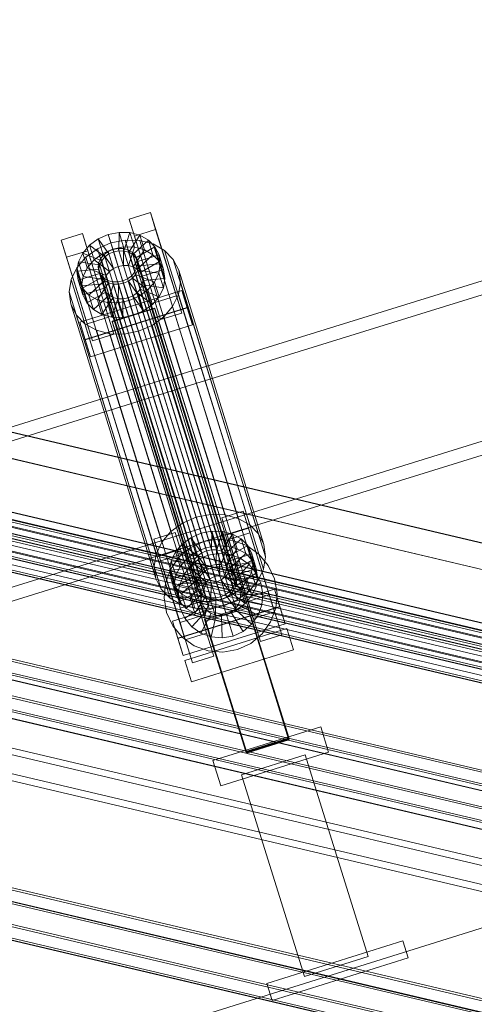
# Model space of a CAD drawing. Header units: millimetres. Extents: x -2233 to 61924, y -68080 to 6847.
# Tile 766 of 1056: x 20036 to 20240, y 1846 to 2288. Entities that reach past the tile are written whole.
import ezdxf

# ---------------------------------------------------------------- set-up
doc = ezdxf.new("R2010")
doc.units = ezdxf.units.MM
for name, color, linetype, lineweight in [('COTAS_P', 1, 'Continuous', 0), ('lateral_C02', 7, 'Continuous', 0), ('lateral_C10', 7, 'Continuous', 0)]:
    doc.layers.add(name, color=color, linetype=linetype, lineweight=lineweight)
doc.dimstyles.new('R19_100', dxfattribs={"dimtxt": 250, "dimasz": 150, "dimexe": 150, "dimexo": 80, "dimgap": 100, "dimtad": 1, "dimtih": 1, "dimtoh": 1, "dimdsep": 46, "dimcen": 0.09, "dimadec": 0, "dimazin": 0, "dimtfac": 1, "dimtdec": 4, "dimtofl": 0, "dimtmove": 0, "dimatfit": 3, "dimfxl": 1, "dimtolj": 1, "dimtzin": 0, "dimarcsym": 0})

# ---------------------------------------------------------------- blocks, each defined once
blk = doc.blocks.new('DIM_R28_4')
at = {"layer": 'COTAS_P'}
for p, q in [((15248.37, 1279.09), (24311.82, 4109.09)), ((24311.82, 4109.09), (24155.23, 4107.34)), ((24311.82, 4109.09), (24182.05, 4021.43)), ((24580.07, 3250), (24311.82, 4109.09)), ((15248.37, 1279.09), (15378.14, 1366.76)), ((15248.37, 1279.09), (15404.97, 1280.85)), ((15516.62, 420), (15248.37, 1279.09))]:
    blk.add_line(p, q, dxfattribs=at)
blk.add_text('9495 P', height=250, rotation=17.3406, dxfattribs=at).set_placement((19750.29, 2789.55))

msp = doc.modelspace()

# ---------------------------------------------------------------- linework, layer by layer
at = {"layer": 'lateral_C02'}
for p, q in [((21032.6, 2415.788), (20096.643, 2125.293)), ((20098.422, 2119.563), (21034.379, 2410.057)), ((20117.046, 2059.557), (21053.003, 2350.052)), ((21054.781, 2344.322), (20118.824, 2053.827)), ((20085.316, 2198.737), (20094.861, 2201.717)), ((20087.696, 2191.068), (20085.316, 2198.737)), ((20085.316, 2198.737), (20097.066, 2161.214)), ((20094.861, 2201.717), (20097.241, 2194.048)), ((20106.612, 2164.195), (20094.861, 2201.717)), ((20097.241, 2194.048), (20087.696, 2191.068)), ((20097.241, 2194.048), (20108.992, 2156.526)), ((20054.77, 2189.199), (20064.316, 2192.18)), ((20057.15, 2181.53), (20054.77, 2189.199)), ((20054.77, 2189.199), (20066.521, 2151.677)), ((20064.316, 2192.18), (20066.696, 2184.511)), ((20076.066, 2154.657), (20064.316, 2192.18)), ((20067.52, 2186.962), (20071.429, 2189.812)), ((20071.429, 2189.812), (20075.965, 2191.784)), ((20076.265, 2183.033), (20071.429, 2189.812)), ((20071.429, 2189.812), (20073.47, 2183.238)), ((20075.965, 2191.784), (20080.817, 2192.743)), ((20078.413, 2183.967), (20075.965, 2191.784)), ((20075.965, 2191.784), (20078.005, 2185.21)), ((20077.118, 2188.022), (20083.606, 2189.305)), ((20080.712, 2184.421), (20080.817, 2192.743)), ((20080.817, 2192.743), (20085.656, 2192.625)), ((20080.817, 2192.743), (20082.858, 2186.17)), ((20083.004, 2184.365), (20085.656, 2192.625)), ((20083.606, 2189.305), (20090.074, 2189.147)), ((20083.606, 2189.305), (20121.86, 2066.05)), ((20085.133, 2183.803), (20090.152, 2191.438)), ((20085.656, 2192.625), (20090.152, 2191.438)), ((20085.656, 2192.625), (20087.697, 2186.052)), ((20086.955, 2182.772), (20093.997, 2189.262)), ((20099.447, 2153.545), (20087.696, 2191.068)), ((20090.074, 2189.147), (20096.084, 2187.56)), ((20090.074, 2189.147), (20128.329, 2065.892)), ((20090.152, 2191.438), (20093.997, 2189.262)), ((20090.152, 2191.438), (20092.192, 2184.864)), ((20093.997, 2189.262), (20096.931, 2186.245)), ((20093.997, 2189.262), (20096.037, 2182.688)), ((20064.503, 2183.429), (20067.52, 2186.962)), ((20065.829, 2181.577), (20071.055, 2185.386)), ((20074.413, 2181.683), (20067.52, 2186.962)), ((20067.52, 2186.962), (20069.56, 2180.389)), ((20071.055, 2185.386), (20077.118, 2188.022)), ((20071.055, 2185.386), (20109.31, 2062.131)), ((20078.005, 2185.21), (20073.47, 2183.238)), ((20075.924, 2184.128), (20078.073, 2185.062)), ((20077.118, 2188.022), (20115.373, 2064.767)), ((20082.858, 2186.17), (20078.005, 2185.21)), ((20078.005, 2185.21), (20080.453, 2177.393)), ((20078.073, 2185.062), (20080.371, 2185.517)), ((20078.073, 2185.062), (20122.448, 2042.087)), ((20080.371, 2185.517), (20082.664, 2185.461)), ((20080.371, 2185.517), (20124.747, 2042.541)), ((20082.664, 2185.461), (20084.793, 2184.898)), ((20082.664, 2185.461), (20127.039, 2042.485)), ((20082.858, 2186.17), (20082.752, 2177.848)), ((20087.697, 2186.052), (20082.858, 2186.17)), ((20084.793, 2184.898), (20086.614, 2183.867)), ((20084.793, 2184.898), (20129.168, 2041.923)), ((20087.697, 2186.052), (20085.044, 2177.792)), ((20092.192, 2184.864), (20087.173, 2177.229)), ((20092.192, 2184.864), (20087.697, 2186.052)), ((20088.344, 2181.343), (20096.931, 2186.245)), ((20096.037, 2182.688), (20092.192, 2184.864)), ((20096.084, 2187.56), (20101.225, 2184.65)), ((20096.084, 2187.56), (20134.339, 2064.305)), ((20096.931, 2186.245), (20098.753, 2182.594)), ((20096.931, 2186.245), (20098.971, 2179.672)), ((20101.225, 2184.65), (20105.147, 2180.618)), ((20101.225, 2184.65), (20139.479, 2061.396)), ((20066.696, 2184.511), (20057.15, 2181.53)), ((20068.901, 2144.008), (20057.15, 2181.53)), ((20061.796, 2176.853), (20065.829, 2181.577)), ((20062.584, 2179.453), (20064.503, 2183.429)), ((20072.984, 2180.009), (20064.503, 2183.429)), ((20064.503, 2183.429), (20066.543, 2176.856)), ((20065.829, 2181.577), (20104.083, 2058.322)), ((20069.56, 2180.389), (20066.543, 2176.856)), ((20066.696, 2184.511), (20078.447, 2146.988)), ((20073.47, 2183.238), (20069.56, 2180.389)), ((20069.56, 2180.389), (20076.453, 2175.109)), ((20071.735, 2179.221), (20072.643, 2181.105)), ((20072.643, 2181.105), (20074.073, 2182.778)), ((20072.643, 2181.105), (20117.019, 2038.129)), ((20074.413, 2181.683), (20072.984, 2180.009)), ((20073.47, 2183.238), (20078.305, 2176.459)), ((20074.073, 2182.778), (20075.924, 2184.128)), ((20074.073, 2182.778), (20118.448, 2039.803)), ((20076.265, 2183.033), (20074.413, 2181.683)), ((20076.453, 2175.109), (20074.413, 2181.683)), ((20075.924, 2184.128), (20120.3, 2041.153)), ((20078.413, 2183.967), (20076.265, 2183.033)), ((20078.305, 2176.459), (20076.265, 2183.033)), ((20080.712, 2184.421), (20078.413, 2183.967)), ((20080.453, 2177.393), (20078.413, 2183.967)), ((20083.004, 2184.365), (20080.712, 2184.421)), ((20082.752, 2177.848), (20080.712, 2184.421)), ((20085.133, 2183.803), (20083.004, 2184.365)), ((20085.044, 2177.792), (20083.004, 2184.365)), ((20086.955, 2182.772), (20085.133, 2183.803)), ((20087.173, 2177.229), (20085.133, 2183.803)), ((20086.614, 2183.867), (20088.004, 2182.439)), ((20086.614, 2183.867), (20130.99, 2040.892)), ((20088.344, 2181.343), (20086.955, 2182.772)), ((20088.995, 2176.198), (20086.955, 2182.772)), ((20088.004, 2182.439), (20088.867, 2180.709)), ((20088.004, 2182.439), (20132.38, 2039.463)), ((20089.207, 2179.614), (20088.344, 2181.343)), ((20090.384, 2174.769), (20088.344, 2181.343)), ((20088.867, 2180.709), (20089.145, 2178.797)), ((20133.243, 2037.734), (20088.867, 2180.709)), ((20096.037, 2182.688), (20088.995, 2176.198)), ((20098.753, 2182.594), (20089.207, 2179.614)), ((20098.971, 2179.672), (20096.037, 2182.688)), ((20100.793, 2176.02), (20098.753, 2182.594)), ((20098.753, 2182.594), (20099.338, 2178.557)), ((20105.147, 2180.618), (20107.582, 2175.737)), ((20105.147, 2180.618), (20143.401, 2057.363)), ((20059.23, 2171.538), (20061.796, 2176.853)), ((20061.796, 2176.853), (20100.05, 2053.599)), ((20061.894, 2175.305), (20062.584, 2179.453)), ((20071.748, 2176.161), (20061.894, 2175.305)), ((20072.075, 2178.126), (20062.584, 2179.453)), ((20062.584, 2179.453), (20064.624, 2172.88)), ((20066.543, 2176.856), (20064.624, 2172.88)), ((20066.543, 2176.856), (20075.024, 2173.436)), ((20071.408, 2177.257), (20071.735, 2179.221)), ((20071.685, 2175.344), (20071.408, 2177.257)), ((20071.408, 2177.257), (20115.783, 2034.281)), ((20071.735, 2179.221), (20116.11, 2036.246)), ((20072.075, 2178.126), (20071.748, 2176.161)), ((20073.788, 2169.587), (20071.748, 2176.161)), ((20071.748, 2176.161), (20072.025, 2174.249)), ((20072.984, 2180.009), (20072.075, 2178.126)), ((20074.115, 2171.552), (20072.075, 2178.126)), ((20075.024, 2173.436), (20072.984, 2180.009)), ((20076.453, 2175.109), (20078.305, 2176.459)), ((20078.305, 2176.459), (20080.453, 2177.393)), ((20080.453, 2177.393), (20082.752, 2177.848)), ((20082.752, 2177.848), (20085.044, 2177.792)), ((20085.044, 2177.792), (20087.173, 2177.229)), ((20087.173, 2177.229), (20088.995, 2176.198)), ((20088.818, 2176.832), (20087.909, 2174.949)), ((20088.249, 2173.853), (20089.158, 2175.736)), ((20089.145, 2178.797), (20088.818, 2176.832)), ((20088.818, 2176.832), (20133.193, 2033.857)), ((20088.995, 2176.198), (20090.384, 2174.769)), ((20089.145, 2178.797), (20133.52, 2035.822)), ((20089.158, 2175.736), (20089.485, 2177.701)), ((20089.158, 2175.736), (20098.648, 2174.409)), ((20091.198, 2169.163), (20089.158, 2175.736)), ((20089.207, 2179.614), (20091.247, 2173.04)), ((20089.485, 2177.701), (20089.207, 2179.614)), ((20089.485, 2177.701), (20099.338, 2178.557)), ((20091.525, 2171.128), (20089.485, 2177.701)), ((20098.971, 2179.672), (20090.384, 2174.769)), ((20091.247, 2173.04), (20100.793, 2176.02)), ((20099.338, 2178.557), (20098.648, 2174.409)), ((20100.793, 2176.02), (20098.971, 2179.672)), ((20099.338, 2178.557), (20101.379, 2171.983)), ((20101.379, 2171.983), (20100.793, 2176.02)), ((20107.582, 2175.737), (20108.365, 2170.34)), ((20145.837, 2052.482), (20107.582, 2175.737)), ((20058.308, 2165.993), (20059.23, 2171.538)), ((20059.23, 2171.538), (20097.485, 2048.283)), ((20061.894, 2175.305), (20063.934, 2168.732)), ((20062.48, 2171.268), (20061.894, 2175.305)), ((20072.025, 2174.249), (20062.48, 2171.268)), ((20064.624, 2172.88), (20063.934, 2168.732)), ((20072.888, 2172.519), (20064.302, 2167.617)), ((20064.624, 2172.88), (20074.115, 2171.552)), ((20072.548, 2173.615), (20071.685, 2175.344)), ((20071.685, 2175.344), (20116.061, 2032.369)), ((20074.065, 2167.675), (20072.025, 2174.249)), ((20072.025, 2174.249), (20072.888, 2172.519)), ((20073.938, 2172.186), (20072.548, 2173.615)), ((20072.548, 2173.615), (20116.924, 2030.639)), ((20074.928, 2165.946), (20072.888, 2172.519)), ((20072.888, 2172.519), (20074.278, 2171.09)), ((20073.788, 2169.587), (20074.115, 2171.552)), ((20075.759, 2171.155), (20073.938, 2172.186)), ((20073.938, 2172.186), (20118.313, 2029.211)), ((20074.115, 2171.552), (20075.024, 2173.436)), ((20075.024, 2173.436), (20076.453, 2175.109)), ((20084.628, 2171.925), (20082.479, 2170.991)), ((20086.48, 2173.275), (20084.628, 2171.925)), ((20084.628, 2171.925), (20129.003, 2028.95)), ((20084.968, 2170.83), (20086.82, 2172.179)), ((20087.909, 2174.949), (20086.48, 2173.275)), ((20086.48, 2173.275), (20130.855, 2030.3)), ((20086.82, 2172.179), (20088.249, 2173.853)), ((20086.82, 2172.179), (20093.713, 2166.9)), ((20088.86, 2165.606), (20086.82, 2172.179)), ((20087.909, 2174.949), (20132.284, 2031.973)), ((20088.249, 2173.853), (20096.73, 2170.433)), ((20090.289, 2167.279), (20088.249, 2173.853)), ((20090.384, 2174.769), (20091.247, 2173.04)), ((20091.247, 2173.04), (20091.525, 2171.128)), ((20101.379, 2171.983), (20091.525, 2171.128)), ((20098.648, 2174.409), (20096.73, 2170.433)), ((20098.648, 2174.409), (20100.689, 2167.835)), ((20100.689, 2167.835), (20101.379, 2171.983)), ((20062.48, 2171.268), (20064.52, 2164.695)), ((20064.302, 2167.617), (20062.48, 2171.268)), ((20063.934, 2168.732), (20073.788, 2169.587)), ((20063.934, 2168.732), (20064.52, 2164.695)), ((20064.302, 2167.617), (20066.342, 2161.043)), ((20067.235, 2164.6), (20064.302, 2167.617)), ((20064.52, 2164.695), (20074.065, 2167.675)), ((20074.278, 2171.09), (20067.235, 2164.6)), ((20076.099, 2170.059), (20071.081, 2162.424)), ((20074.065, 2167.675), (20073.788, 2169.587)), ((20074.928, 2165.946), (20074.065, 2167.675)), ((20076.318, 2164.517), (20074.278, 2171.09)), ((20074.278, 2171.09), (20076.099, 2170.059)), ((20078.229, 2169.497), (20075.576, 2161.237)), ((20077.889, 2170.593), (20075.759, 2171.155)), ((20075.759, 2171.155), (20120.135, 2028.18)), ((20078.14, 2163.486), (20076.099, 2170.059)), ((20076.099, 2170.059), (20078.229, 2169.497)), ((20080.181, 2170.537), (20077.889, 2170.593)), ((20077.889, 2170.593), (20122.264, 2027.617)), ((20080.269, 2162.923), (20078.229, 2169.497)), ((20078.229, 2169.497), (20080.521, 2169.441)), ((20082.479, 2170.991), (20080.181, 2170.537)), ((20080.181, 2170.537), (20124.556, 2027.561)), ((20080.521, 2169.441), (20080.415, 2161.119)), ((20080.521, 2169.441), (20082.819, 2169.896)), ((20082.561, 2162.867), (20080.521, 2169.441)), ((20082.479, 2170.991), (20126.855, 2028.016)), ((20082.819, 2169.896), (20084.968, 2170.83)), ((20082.819, 2169.896), (20085.267, 2162.078)), ((20084.86, 2163.322), (20082.819, 2169.896)), ((20084.968, 2170.83), (20089.803, 2164.05)), ((20087.008, 2164.256), (20084.968, 2170.83)), ((20090.289, 2167.279), (20088.86, 2165.606)), ((20093.713, 2166.9), (20089.803, 2164.05)), ((20091.198, 2169.163), (20090.289, 2167.279)), ((20098.77, 2163.859), (20090.289, 2167.279)), ((20091.525, 2171.128), (20091.198, 2169.163)), ((20100.689, 2167.835), (20091.198, 2169.163)), ((20096.73, 2170.433), (20093.713, 2166.9)), ((20093.713, 2166.9), (20095.753, 2160.326)), ((20096.73, 2170.433), (20098.77, 2163.859)), ((20098.77, 2163.859), (20100.689, 2167.835)), ((20108.365, 2170.34), (20107.443, 2164.795)), ((20108.365, 2170.34), (20146.62, 2047.085)), ((20059.091, 2160.596), (20058.308, 2165.993)), ((20058.308, 2165.993), (20096.562, 2042.738)), ((20063.167, 2152.346), (20108.986, 2166.653)), ((20064.52, 2164.695), (20066.342, 2161.043)), ((20066.342, 2161.043), (20074.928, 2165.946)), ((20067.235, 2164.6), (20069.275, 2158.027)), ((20071.081, 2162.424), (20067.235, 2164.6)), ((20069.275, 2158.027), (20076.318, 2164.517)), ((20073.121, 2155.851), (20078.14, 2163.486)), ((20076.318, 2164.517), (20074.928, 2165.946)), ((20078.14, 2163.486), (20076.318, 2164.517)), ((20077.616, 2154.663), (20080.269, 2162.923)), ((20080.269, 2162.923), (20078.14, 2163.486)), ((20082.561, 2162.867), (20080.269, 2162.923)), ((20082.455, 2154.545), (20082.561, 2162.867)), ((20084.86, 2163.322), (20082.561, 2162.867)), ((20087.008, 2164.256), (20084.86, 2163.322)), ((20087.308, 2155.505), (20084.86, 2163.322)), ((20089.803, 2164.05), (20085.267, 2162.078)), ((20088.86, 2165.606), (20087.008, 2164.256)), ((20091.843, 2157.477), (20087.008, 2164.256)), ((20095.753, 2160.326), (20088.86, 2165.606)), ((20089.803, 2164.05), (20091.843, 2157.477)), ((20095.753, 2160.326), (20098.77, 2163.859)), ((20106.612, 2164.195), (20097.066, 2161.214)), ((20107.443, 2164.795), (20104.878, 2159.479)), ((20108.992, 2156.526), (20106.612, 2164.195)), ((20107.443, 2164.795), (20145.698, 2041.54)), ((20108.986, 2166.653), (20111.366, 2158.983)), ((20111.434, 2158.835), (20108.986, 2166.653)), ((20061.526, 2155.715), (20059.091, 2160.596)), ((20059.091, 2160.596), (20097.346, 2037.341)), ((20111.366, 2158.983), (20065.548, 2144.677)), ((20111.434, 2158.835), (20065.616, 2144.529)), ((20066.342, 2161.043), (20069.275, 2158.027)), ((20069.275, 2158.027), (20073.121, 2155.851)), ((20071.081, 2162.424), (20073.121, 2155.851)), ((20075.576, 2161.237), (20071.081, 2162.424)), ((20075.576, 2161.237), (20077.616, 2154.663)), ((20080.415, 2161.119), (20075.576, 2161.237)), ((20077.683, 2152.806), (20096.774, 2158.767)), ((20096.85, 2158.524), (20077.759, 2152.563)), ((20085.267, 2162.078), (20080.415, 2161.119)), ((20080.415, 2161.119), (20082.455, 2154.545)), ((20085.267, 2162.078), (20087.308, 2155.505)), ((20091.843, 2157.477), (20095.753, 2160.326)), ((20096.774, 2158.767), (20096.85, 2158.524)), ((20157.167, 1965.362), (20096.774, 2158.767)), ((20096.85, 2158.524), (20157.243, 1965.119)), ((20097.066, 2161.214), (20099.447, 2153.545)), ((20104.878, 2159.479), (20100.844, 2154.756)), ((20104.878, 2159.479), (20143.132, 2036.225)), ((20111.366, 2158.983), (20113.814, 2151.166)), ((20113.814, 2151.166), (20111.434, 2158.835)), ((20065.448, 2151.682), (20061.526, 2155.715)), ((20061.526, 2155.715), (20099.781, 2032.46)), ((20076.066, 2154.657), (20066.521, 2151.677)), ((20073.121, 2155.851), (20077.616, 2154.663)), ((20078.447, 2146.988), (20076.066, 2154.657)), ((20077.616, 2154.663), (20082.455, 2154.545)), ((20082.455, 2154.545), (20087.308, 2155.505)), ((20087.308, 2155.505), (20091.843, 2157.477)), ((20100.844, 2154.756), (20095.618, 2150.947)), ((20099.447, 2153.545), (20108.992, 2156.526)), ((20100.844, 2154.756), (20139.099, 2031.501)), ((20065.548, 2144.677), (20063.167, 2152.346)), ((20063.167, 2152.346), (20065.616, 2144.529)), ((20070.589, 2148.773), (20065.448, 2151.682)), ((20065.448, 2151.682), (20103.703, 2028.428)), ((20066.521, 2151.677), (20068.901, 2144.008)), ((20067.996, 2136.86), (20113.814, 2151.166)), ((20077.759, 2152.563), (20077.683, 2152.806)), ((20138.076, 1959.401), (20077.683, 2152.806)), ((20138.152, 1959.158), (20077.759, 2152.563)), ((20095.618, 2150.947), (20089.555, 2148.311)), ((20095.618, 2150.947), (20133.873, 2027.692)), ((20068.901, 2144.008), (20078.447, 2146.988)), ((20076.599, 2147.186), (20070.589, 2148.773)), ((20070.589, 2148.773), (20108.844, 2025.519)), ((20083.067, 2147.028), (20076.599, 2147.186)), ((20076.599, 2147.186), (20114.853, 2023.931)), ((20089.555, 2148.311), (20083.067, 2147.028)), ((20083.067, 2147.028), (20121.322, 2023.773)), ((20089.555, 2148.311), (20127.809, 2025.056)), ((20067.996, 2136.86), (20065.548, 2144.677)), ((20065.616, 2144.529), (20067.996, 2136.86)), ((20096.643, 2125.293), (19160.686, 1834.799)), ((20117.046, 2059.557), (20096.643, 2125.293)), ((20096.643, 2125.293), (20098.422, 2119.563)), ((19162.465, 1829.068), (20098.422, 2119.563)), ((20098.422, 2119.563), (20118.824, 2053.827)), ((20121.86, 2066.05), (20115.373, 2064.767)), ((20128.329, 2065.892), (20121.86, 2066.05)), ((20126.971, 2064.526), (20136.516, 2067.507)), ((20134.339, 2064.305), (20128.329, 2065.892)), ((20136.516, 2067.507), (20138.897, 2059.838)), ((20148.267, 2029.984), (20136.516, 2067.507)), ((20109.31, 2062.131), (20104.083, 2058.322)), ((20115.373, 2064.767), (20109.31, 2062.131)), ((20129.351, 2056.857), (20126.971, 2064.526)), ((20126.971, 2064.526), (20138.721, 2027.004)), ((20139.479, 2061.396), (20134.339, 2064.305)), ((20143.401, 2057.363), (20139.479, 2061.396)), ((19181.088, 1769.063), (20117.046, 2059.557)), ((20096.425, 2054.989), (20105.971, 2057.969)), ((20104.083, 2058.322), (20100.05, 2053.599)), ((20105.971, 2057.969), (20108.351, 2050.3)), ((20117.721, 2020.447), (20105.971, 2057.969)), ((20113.084, 2055.601), (20117.62, 2057.573)), ((20117.62, 2057.573), (20122.473, 2058.533)), ((20120.068, 2049.756), (20117.62, 2057.573)), ((20117.62, 2057.573), (20119.66, 2051)), ((20122.367, 2050.211), (20122.473, 2058.533)), ((20122.473, 2058.533), (20127.311, 2058.415)), ((20122.473, 2058.533), (20124.513, 2051.959)), ((20124.659, 2050.155), (20127.311, 2058.415)), ((20126.788, 2049.592), (20131.807, 2057.227)), ((20127.311, 2058.415), (20131.807, 2057.227)), ((20127.311, 2058.415), (20129.352, 2051.841)), ((20138.897, 2059.838), (20129.351, 2056.857)), ((20141.102, 2019.335), (20129.351, 2056.857)), ((20130.04, 2054.815), (20139.585, 2057.795)), ((20131.807, 2057.227), (20135.652, 2055.051)), ((20131.807, 2057.227), (20133.847, 2050.654)), ((20138.897, 2059.838), (20150.647, 2022.315)), ((20153.892, 2011.977), (20139.585, 2057.795)), ((20145.837, 2052.482), (20143.401, 2057.363)), ((20118.824, 2053.827), (19182.867, 1763.333)), ((20098.806, 2047.32), (20096.425, 2054.989)), ((20096.425, 2054.989), (20108.176, 2017.466)), ((20100.05, 2053.599), (20097.485, 2048.283)), ((20106.158, 2049.219), (20109.175, 2052.752)), ((20109.175, 2052.752), (20113.084, 2055.601)), ((20116.068, 2047.472), (20109.175, 2052.752)), ((20109.175, 2052.752), (20111.215, 2046.178)), ((20112.807, 2051.042), (20118.824, 2053.827)), ((20117.92, 2048.822), (20113.084, 2055.601)), ((20113.084, 2055.601), (20115.125, 2049.028)), ((20118.824, 2053.827), (20125.357, 2054.96)), ((20124.513, 2051.959), (20119.66, 2051)), ((20124.513, 2051.959), (20124.407, 2043.637)), ((20129.352, 2051.841), (20124.513, 2051.959)), ((20125.357, 2054.96), (20131.961, 2054.364)), ((20128.61, 2048.561), (20135.652, 2055.051)), ((20129.999, 2047.133), (20138.586, 2052.035)), ((20130.04, 2054.815), (20144.346, 2008.996)), ((20131.961, 2054.364), (20138.186, 2052.079)), ((20135.652, 2055.051), (20138.586, 2052.035)), ((20135.652, 2055.051), (20137.693, 2048.478)), ((20138.186, 2052.079), (20143.607, 2048.261)), ((20138.586, 2052.035), (20140.408, 2048.384)), ((20138.586, 2052.035), (20140.626, 2045.461)), ((20146.62, 2047.085), (20145.837, 2052.482)), ((20097.485, 2048.283), (20096.562, 2042.738)), ((20108.351, 2050.3), (20098.806, 2047.32)), ((20099.494, 2045.277), (20109.039, 2048.258)), ((20104.239, 2045.243), (20106.158, 2049.219)), ((20114.639, 2045.799), (20106.158, 2049.219)), ((20106.158, 2049.219), (20108.198, 2042.645)), ((20107.716, 2046.794), (20112.807, 2051.042)), ((20108.351, 2050.3), (20120.102, 2012.778)), ((20123.346, 2002.439), (20109.039, 2048.258)), ((20115.125, 2049.028), (20111.215, 2046.178)), ((20116.068, 2047.472), (20114.639, 2045.799)), ((20119.66, 2051), (20115.125, 2049.028)), ((20115.125, 2049.028), (20119.96, 2042.248)), ((20117.92, 2048.822), (20116.068, 2047.472)), ((20118.108, 2040.899), (20116.068, 2047.472)), ((20116.231, 2045.634), (20120.732, 2047.718)), ((20120.068, 2049.756), (20117.92, 2048.822)), ((20119.96, 2042.248), (20117.92, 2048.822)), ((20119.66, 2051), (20122.108, 2043.182)), ((20122.367, 2050.211), (20120.068, 2049.756)), ((20122.108, 2043.182), (20120.068, 2049.756)), ((20120.732, 2047.718), (20125.619, 2048.566)), ((20123.712, 2038.172), (20120.732, 2047.718)), ((20124.659, 2050.155), (20122.367, 2050.211)), ((20124.407, 2043.637), (20122.367, 2050.211)), ((20126.788, 2049.592), (20124.659, 2050.155)), ((20126.699, 2043.581), (20124.659, 2050.155)), ((20126.027, 2038.574), (20125.619, 2048.566)), ((20125.619, 2048.566), (20130.559, 2048.12)), ((20129.352, 2051.841), (20126.699, 2043.581)), ((20128.61, 2048.561), (20126.788, 2049.592)), ((20128.828, 2043.019), (20126.788, 2049.592)), ((20128.367, 2038.363), (20130.559, 2048.12)), ((20129.999, 2047.133), (20128.61, 2048.561)), ((20130.65, 2041.988), (20128.61, 2048.561)), ((20133.847, 2050.654), (20128.828, 2043.019)), ((20133.847, 2050.654), (20129.352, 2051.841)), ((20130.559, 2048.12), (20135.215, 2046.41)), ((20137.693, 2048.478), (20130.65, 2041.988)), ((20140.408, 2048.384), (20130.862, 2045.403)), ((20137.693, 2048.478), (20133.847, 2050.654)), ((20140.626, 2045.461), (20137.693, 2048.478)), ((20142.448, 2041.81), (20140.408, 2048.384)), ((20140.408, 2048.384), (20140.994, 2044.346)), ((20143.607, 2048.261), (20147.855, 2043.169)), ((20110.556, 2009.797), (20098.806, 2047.32)), ((20099.494, 2045.277), (20113.8, 1999.459)), ((20103.549, 2041.095), (20104.239, 2045.243)), ((20103.897, 2041.373), (20107.716, 2046.794)), ((20113.73, 2043.915), (20104.239, 2045.243)), ((20104.239, 2045.243), (20106.279, 2038.669)), ((20111.215, 2046.178), (20108.198, 2042.645)), ((20111.215, 2046.178), (20118.108, 2040.899)), ((20112.422, 2042.457), (20116.231, 2045.634)), ((20113.73, 2043.915), (20113.403, 2041.95)), ((20114.639, 2045.799), (20113.73, 2043.915)), ((20115.77, 2037.342), (20113.73, 2043.915)), ((20116.679, 2039.225), (20114.639, 2045.799)), ((20121.58, 2037.185), (20116.231, 2045.634)), ((20119.96, 2042.248), (20122.108, 2043.182)), ((20122.108, 2043.182), (20124.407, 2043.637)), ((20124.407, 2043.637), (20126.699, 2043.581)), ((20126.699, 2043.581), (20128.828, 2043.019)), ((20130.862, 2045.403), (20129.999, 2047.133)), ((20132.04, 2040.559), (20129.999, 2047.133)), ((20130.573, 2037.553), (20135.215, 2046.41)), ((20130.813, 2041.526), (20131.14, 2043.491)), ((20130.862, 2045.403), (20132.903, 2038.829)), ((20131.14, 2043.491), (20130.862, 2045.403)), ((20131.14, 2043.491), (20140.994, 2044.346)), ((20133.18, 2036.917), (20131.14, 2043.491)), ((20140.626, 2045.461), (20132.04, 2040.559)), ((20132.493, 2036.2), (20139.27, 2043.554)), ((20135.215, 2046.41), (20139.27, 2043.554)), ((20139.27, 2043.554), (20142.447, 2039.746)), ((20140.994, 2044.346), (20140.304, 2040.198)), ((20142.448, 2041.81), (20140.626, 2045.461)), ((20140.994, 2044.346), (20143.034, 2037.773)), ((20145.698, 2041.54), (20146.62, 2047.085)), ((20147.855, 2043.169), (20150.64, 2037.152)), ((20096.562, 2042.738), (20097.346, 2037.341)), ((20101.612, 2035.148), (20103.897, 2041.373)), ((20113.403, 2041.95), (20103.549, 2041.095)), ((20103.549, 2041.095), (20105.589, 2034.521)), ((20104.135, 2037.058), (20103.549, 2041.095)), ((20113.68, 2040.038), (20104.135, 2037.058)), ((20106.279, 2038.669), (20105.589, 2034.521)), ((20108.198, 2042.645), (20106.279, 2038.669)), ((20106.279, 2038.669), (20115.77, 2037.342)), ((20108.198, 2042.645), (20116.679, 2039.225)), ((20109.566, 2038.402), (20112.422, 2042.457)), ((20119.776, 2035.68), (20112.422, 2042.457)), ((20115.443, 2035.377), (20113.403, 2041.95)), ((20113.403, 2041.95), (20113.68, 2040.038)), ((20115.721, 2033.464), (20113.68, 2040.038)), ((20113.68, 2040.038), (20114.543, 2038.309)), ((20115.77, 2037.342), (20116.679, 2039.225)), ((20116.679, 2039.225), (20118.108, 2040.899)), ((20118.448, 2039.803), (20117.019, 2038.129)), ((20118.108, 2040.899), (20119.96, 2042.248)), ((20120.3, 2041.153), (20118.448, 2039.803)), ((20122.448, 2042.087), (20120.3, 2041.153)), ((20124.747, 2042.541), (20122.448, 2042.087)), ((20127.039, 2042.485), (20124.747, 2042.541)), ((20129.168, 2041.923), (20127.039, 2042.485)), ((20128.475, 2037.969), (20129.904, 2039.642)), ((20128.828, 2043.019), (20130.65, 2041.988)), ((20130.99, 2040.892), (20129.168, 2041.923)), ((20129.904, 2039.642), (20130.813, 2041.526)), ((20129.904, 2039.642), (20138.385, 2036.222)), ((20131.944, 2033.069), (20129.904, 2039.642)), ((20130.65, 2041.988), (20132.04, 2040.559)), ((20130.813, 2041.526), (20140.304, 2040.198)), ((20132.853, 2034.952), (20130.813, 2041.526)), ((20132.38, 2039.463), (20130.99, 2040.892)), ((20132.04, 2040.559), (20132.903, 2038.829)), ((20133.243, 2037.734), (20132.38, 2039.463)), ((20132.903, 2038.829), (20142.448, 2041.81)), ((20132.903, 2038.829), (20133.18, 2036.917)), ((20133.999, 2034.396), (20142.447, 2039.746)), ((20140.304, 2040.198), (20138.385, 2036.222)), ((20140.304, 2040.198), (20142.344, 2033.625)), ((20142.447, 2039.746), (20144.531, 2035.244)), ((20143.034, 2037.773), (20142.448, 2041.81)), ((20143.132, 2036.225), (20145.698, 2041.54)), ((20097.346, 2037.341), (20099.781, 2032.46)), ((20101.016, 2028.544), (20101.612, 2035.148)), ((20104.135, 2037.058), (20106.175, 2030.484)), ((20105.957, 2033.406), (20104.135, 2037.058)), ((20105.589, 2034.521), (20115.443, 2035.377)), ((20105.589, 2034.521), (20106.175, 2030.484)), ((20114.543, 2038.309), (20105.957, 2033.406)), ((20107.857, 2033.745), (20109.566, 2038.402)), ((20115.933, 2036.88), (20108.89, 2030.39)), ((20118.423, 2033.759), (20109.566, 2038.402)), ((20117.755, 2035.849), (20112.736, 2028.214)), ((20116.584, 2031.735), (20114.543, 2038.309)), ((20114.543, 2038.309), (20115.933, 2036.88)), ((20115.443, 2035.377), (20115.77, 2037.342)), ((20115.721, 2033.464), (20115.443, 2035.377)), ((20116.11, 2036.246), (20115.783, 2034.281)), ((20115.783, 2034.281), (20116.061, 2032.369)), ((20117.973, 2030.306), (20115.933, 2036.88)), ((20115.933, 2036.88), (20117.755, 2035.849)), ((20117.019, 2038.129), (20116.11, 2036.246)), ((20119.884, 2035.286), (20117.231, 2027.026)), ((20119.795, 2029.275), (20117.755, 2035.849)), ((20117.755, 2035.849), (20119.884, 2035.286)), ((20118.423, 2033.759), (20119.776, 2035.68)), ((20119.776, 2035.68), (20121.58, 2037.185)), ((20121.924, 2028.713), (20119.884, 2035.286)), ((20119.884, 2035.286), (20122.176, 2035.231)), ((20121.58, 2037.185), (20123.712, 2038.172)), ((20122.176, 2035.231), (20122.07, 2026.908)), ((20122.176, 2035.231), (20124.475, 2035.685)), ((20124.216, 2028.657), (20122.176, 2035.231)), ((20123.712, 2038.172), (20126.027, 2038.574)), ((20124.475, 2035.685), (20126.623, 2036.619)), ((20124.475, 2035.685), (20126.923, 2027.868)), ((20126.515, 2029.111), (20124.475, 2035.685)), ((20126.027, 2038.574), (20128.367, 2038.363)), ((20126.623, 2036.619), (20128.475, 2037.969)), ((20126.623, 2036.619), (20131.458, 2029.84)), ((20128.663, 2030.045), (20126.623, 2036.619)), ((20128.367, 2038.363), (20130.573, 2037.553)), ((20128.475, 2037.969), (20135.368, 2032.689)), ((20130.515, 2031.395), (20128.475, 2037.969)), ((20130.573, 2037.553), (20132.493, 2036.2)), ((20132.853, 2034.952), (20131.944, 2033.069)), ((20132.493, 2036.2), (20133.999, 2034.396)), ((20133.18, 2036.917), (20132.853, 2034.952)), ((20142.344, 2033.625), (20132.853, 2034.952)), ((20143.034, 2037.773), (20133.18, 2036.917)), ((20133.193, 2033.857), (20133.52, 2035.822)), ((20133.52, 2035.822), (20133.243, 2037.734)), ((20133.999, 2034.396), (20134.986, 2032.264)), ((20144.531, 2035.244), (20134.986, 2032.264)), ((20138.385, 2036.222), (20135.368, 2032.689)), ((20138.385, 2036.222), (20140.425, 2029.649)), ((20139.099, 2031.501), (20143.132, 2036.225)), ((20142.344, 2033.625), (20143.034, 2037.773)), ((20144.531, 2035.244), (20145.379, 2030.357)), ((20150.64, 2037.152), (20151.773, 2030.619)), ((20099.781, 2032.46), (20103.703, 2028.428)), ((20104.823, 2018.136), (20150.641, 2032.442)), ((20105.957, 2033.406), (20107.997, 2026.833)), ((20108.89, 2030.39), (20105.957, 2033.406)), ((20106.175, 2030.484), (20115.721, 2033.464)), ((20106.175, 2030.484), (20107.997, 2026.833)), ((20107.411, 2028.806), (20107.857, 2033.745)), ((20117.613, 2031.554), (20107.857, 2033.745)), ((20107.997, 2026.833), (20116.584, 2031.735)), ((20108.89, 2030.39), (20110.931, 2023.816)), ((20112.736, 2028.214), (20108.89, 2030.39)), ((20110.931, 2023.816), (20117.973, 2030.306)), ((20116.584, 2031.735), (20115.721, 2033.464)), ((20116.061, 2032.369), (20116.924, 2030.639)), ((20117.973, 2030.306), (20116.584, 2031.735)), ((20116.924, 2030.639), (20118.313, 2029.211)), ((20117.402, 2029.214), (20117.613, 2031.554)), ((20117.613, 2031.554), (20118.423, 2033.759)), ((20119.795, 2029.275), (20117.973, 2030.306)), ((20128.663, 2030.045), (20126.515, 2029.111)), ((20131.458, 2029.84), (20126.923, 2027.868)), ((20130.515, 2031.395), (20128.663, 2030.045)), ((20133.498, 2023.266), (20128.663, 2030.045)), ((20129.003, 2028.95), (20130.855, 2030.3)), ((20131.944, 2033.069), (20130.515, 2031.395)), ((20137.408, 2026.116), (20130.515, 2031.395)), ((20130.855, 2030.3), (20132.284, 2031.973)), ((20135.368, 2032.689), (20131.458, 2029.84)), ((20131.458, 2029.84), (20133.498, 2023.266)), ((20140.425, 2029.649), (20131.944, 2033.069)), ((20132.284, 2031.973), (20133.193, 2033.857)), ((20133.873, 2027.692), (20139.099, 2031.501)), ((20134.986, 2032.264), (20135.387, 2029.949)), ((20135.387, 2029.949), (20135.176, 2027.609)), ((20135.368, 2032.689), (20137.408, 2026.116)), ((20135.387, 2029.949), (20145.379, 2030.357)), ((20148.267, 2029.984), (20138.721, 2027.004)), ((20140.425, 2029.649), (20142.344, 2033.625)), ((20145.379, 2030.357), (20144.933, 2025.418)), ((20150.647, 2022.315), (20148.267, 2029.984)), ((20150.641, 2032.442), (20153.021, 2024.773)), ((20153.089, 2024.625), (20150.641, 2032.442)), ((20151.773, 2030.619), (20151.177, 2024.015)), ((20102.149, 2022.011), (20101.016, 2028.544)), ((20103.703, 2028.428), (20108.844, 2025.519)), ((20117.402, 2029.214), (20107.411, 2028.806)), ((20108.258, 2023.919), (20107.411, 2028.806)), ((20107.997, 2026.833), (20110.931, 2023.816)), ((20117.804, 2026.899), (20108.258, 2023.919)), ((20108.844, 2025.519), (20114.853, 2023.931)), ((20112.736, 2028.214), (20114.776, 2021.64)), ((20117.231, 2027.026), (20112.736, 2028.214)), ((20114.776, 2021.64), (20119.795, 2029.275)), ((20117.231, 2027.026), (20119.271, 2020.453)), ((20122.07, 2026.908), (20117.231, 2027.026)), ((20117.804, 2026.899), (20117.402, 2029.214)), ((20118.791, 2024.767), (20117.804, 2026.899)), ((20118.313, 2029.211), (20120.135, 2028.18)), ((20119.271, 2020.453), (20121.924, 2028.713)), ((20121.924, 2028.713), (20119.795, 2029.275)), ((20120.135, 2028.18), (20122.264, 2027.617)), ((20124.216, 2028.657), (20121.924, 2028.713)), ((20126.923, 2027.868), (20122.07, 2026.908)), ((20122.07, 2026.908), (20124.11, 2020.335)), ((20122.264, 2027.617), (20124.556, 2027.561)), ((20124.11, 2020.335), (20124.216, 2028.657)), ((20126.515, 2029.111), (20124.216, 2028.657)), ((20124.556, 2027.561), (20126.855, 2028.016)), ((20128.963, 2021.294), (20126.515, 2029.111)), ((20126.855, 2028.016), (20129.003, 2028.95)), ((20126.923, 2027.868), (20128.963, 2021.294)), ((20127.809, 2025.056), (20133.873, 2027.692)), ((20134.366, 2025.404), (20133.013, 2023.483)), ((20133.498, 2023.266), (20137.408, 2026.116)), ((20135.176, 2027.609), (20134.366, 2025.404)), ((20134.366, 2025.404), (20143.223, 2020.761)), ((20135.176, 2027.609), (20144.933, 2025.418)), ((20137.408, 2026.116), (20140.425, 2029.649)), ((20138.721, 2027.004), (20141.102, 2019.335)), ((20144.933, 2025.418), (20143.223, 2020.761)), ((20104.935, 2015.994), (20102.149, 2022.011)), ((20153.021, 2024.773), (20107.203, 2010.466)), ((20153.089, 2024.625), (20107.271, 2010.318)), ((20110.342, 2019.417), (20108.258, 2023.919)), ((20118.791, 2024.767), (20110.342, 2019.417)), ((20110.931, 2023.816), (20114.776, 2021.64)), ((20120.296, 2022.963), (20113.52, 2015.609)), ((20114.776, 2021.64), (20119.271, 2020.453)), ((20114.853, 2023.931), (20121.322, 2023.773)), ((20122.217, 2021.61), (20117.575, 2012.753)), ((20120.296, 2022.963), (20118.791, 2024.767)), ((20119.253, 2018.87), (20138.343, 2024.832)), ((20138.591, 2024.039), (20119.5, 2018.077)), ((20122.217, 2021.61), (20120.296, 2022.963)), ((20121.322, 2023.773), (20127.809, 2025.056)), ((20124.422, 2020.8), (20122.217, 2021.61)), ((20124.11, 2020.335), (20128.963, 2021.294)), ((20129.077, 2020.991), (20126.762, 2020.589)), ((20128.963, 2021.294), (20133.498, 2023.266)), ((20131.209, 2021.978), (20129.077, 2020.991)), ((20129.077, 2020.991), (20132.058, 2011.445)), ((20133.013, 2023.483), (20131.209, 2021.978)), ((20131.209, 2021.978), (20136.559, 2013.529)), ((20133.013, 2023.483), (20140.367, 2016.706)), ((20138.343, 2024.832), (20138.591, 2024.039)), ((20156.852, 1965.566), (20138.343, 2024.832)), ((20138.591, 2024.039), (20157.1, 1964.773)), ((20141.102, 2019.335), (20150.647, 2022.315)), ((20151.177, 2024.015), (20148.892, 2017.79)), ((20153.021, 2024.773), (20155.469, 2016.956)), ((20155.469, 2016.956), (20153.089, 2024.625)), ((20107.203, 2010.466), (20104.823, 2018.136)), ((20104.823, 2018.136), (20107.271, 2010.318)), ((20117.721, 2020.447), (20108.176, 2017.466)), ((20108.176, 2017.466), (20110.556, 2009.797)), ((20109.651, 2002.649), (20155.469, 2016.956)), ((20113.52, 2015.609), (20110.342, 2019.417)), ((20120.102, 2012.778), (20117.721, 2020.447)), ((20119.5, 2018.077), (20119.253, 2018.87)), ((20137.762, 1959.604), (20119.253, 2018.87)), ((20119.271, 2020.453), (20124.11, 2020.335)), ((20138.009, 1958.811), (20119.5, 2018.077)), ((20124.422, 2020.8), (20122.231, 2011.043)), ((20126.762, 2020.589), (20124.422, 2020.8)), ((20126.762, 2020.589), (20127.171, 2010.597)), ((20140.367, 2016.706), (20136.559, 2013.529)), ((20143.223, 2020.761), (20140.367, 2016.706)), ((20148.892, 2017.79), (20145.074, 2012.369)), ((20109.183, 2010.902), (20104.935, 2015.994)), ((20110.341, 2000.474), (20156.159, 2014.78)), ((20110.556, 2009.797), (20120.102, 2012.778)), ((20117.575, 2012.753), (20113.52, 2015.609)), ((20122.231, 2011.043), (20117.575, 2012.753)), ((20136.559, 2013.529), (20132.058, 2011.445)), ((20145.074, 2012.369), (20139.982, 2008.121)), ((20159.14, 2005.235), (20156.159, 2014.78)), ((20109.651, 2002.649), (20107.203, 2010.466)), ((20107.271, 2010.318), (20109.651, 2002.649)), ((20114.604, 2007.084), (20109.183, 2010.902)), ((20127.171, 2010.597), (20122.231, 2011.043)), ((20142.795, 2010.607), (20123.704, 2004.646)), ((20132.058, 2011.445), (20127.171, 2010.597)), ((20139.982, 2008.121), (20133.965, 2005.336)), ((20142.795, 2010.607), (20156.983, 1965.171)), ((20144.346, 2008.996), (20153.892, 2011.977)), ((20113.321, 1990.928), (20159.14, 2005.235)), ((20120.828, 2004.799), (20114.604, 2007.084)), ((20127.432, 2004.203), (20120.828, 2004.799)), ((20137.892, 1959.21), (20123.704, 2004.646)), ((20133.965, 2005.336), (20127.432, 2004.203)), ((20110.341, 2000.474), (20113.321, 1990.928)), ((20113.8, 1999.459), (20123.346, 2002.439)), ((20122.893, 1955.574), (20171.385, 1970.715)), ((20174.961, 1959.261), (20171.385, 1970.715)), ((20156.852, 1965.566), (20137.762, 1959.604)), ((20156.983, 1965.171), (20137.892, 1959.21)), ((20138.009, 1958.811), (20157.1, 1964.773)), ((20157.167, 1965.362), (20138.076, 1959.401)), ((20138.152, 1959.158), (20157.243, 1965.119)), ((20157.1, 1964.773), (20156.852, 1965.566)), ((20157.243, 1965.119), (20157.167, 1965.362)), ((20126.47, 1944.12), (20174.961, 1959.261)), ((20137.762, 1959.604), (20138.009, 1958.811)), ((20138.076, 1959.401), (20138.152, 1959.158)), ((19339.287, 1597.888), (20484.747, 1955.55)), ((20122.893, 1955.574), (20126.47, 1944.12)), ((20135.801, 1949.129), (20164.438, 1958.07)), ((20192.715, 1867.508), (20164.438, 1958.07)), ((20135.801, 1949.129), (20164.079, 1858.566)), ((20147.255, 1855.409), (20208.346, 1874.484)), ((20210.731, 1866.848), (20208.346, 1874.484)), ((20149.64, 1847.772), (20210.731, 1866.848)), ((20164.079, 1858.566), (20192.715, 1867.508)), ((20147.255, 1855.409), (20149.64, 1847.772))]:
    msp.add_line(p, q, dxfattribs=at)
at = {"layer": 'lateral_C10'}
for p, q in [((27636.523, 299.299), (19051.817, 2322.132)), ((19052.31, 2322.132), (27637.016, 299.299)), ((27686.993, 299.299), (19102.287, 2322.132)), ((19102.78, 2322.132), (27687.486, 299.299)), ((27687.176, 251.624), (18987.176, 2301.624)), ((19036.495, 2301.624), (27736.495, 251.624)), ((18986.506, 2298.702), (27686.506, 248.702)), ((27735.825, 248.702), (19035.825, 2298.702)), ((19044.001, 2288.04), (27628.707, 265.207)), ((27629.2, 265.207), (19044.494, 2288.04)), ((19094.471, 2288.04), (27679.177, 265.207)), ((27679.67, 265.207), (19094.964, 2288.04)), ((27619.251, 264.549), (19053.761, 2282.854)), ((19103.08, 2282.854), (27668.571, 264.549)), ((19053.091, 2279.932), (27618.581, 261.627)), ((27667.901, 261.627), (19102.41, 2279.932)), ((27578.085, 268.419), (19070.242, 2273.141)), ((19083.887, 2273.141), (27591.73, 268.419)), ((27637.104, 268.419), (19129.261, 2273.141)), ((19142.906, 2273.141), (27650.749, 268.419)), ((19068.902, 2267.296), (27576.745, 262.575)), ((27590.39, 262.575), (19082.547, 2267.296)), ((19127.921, 2267.296), (27635.764, 262.575)), ((27649.41, 262.575), (19141.566, 2267.296)), ((27727.139, 170.516), (18892.629, 2252.211)), ((18896.739, 2252.211), (27731.249, 170.516)), ((27797.008, 170.516), (18962.499, 2252.211)), ((18966.609, 2252.211), (27801.118, 170.516)), ((27725.129, 161.75), (18890.619, 2243.445)), ((18891.277, 2243.445), (27725.787, 161.75)), ((18891.289, 2246.367), (27725.799, 164.672)), ((27729.909, 164.672), (18895.399, 2246.367)), ((18961.159, 2246.367), (27795.668, 164.672)), ((27798.451, 161.75), (18963.941, 2243.445)), ((18964.599, 2243.445), (27799.108, 161.75)), ((27799.778, 164.672), (18965.269, 2246.367)), ((18963.505, 2198.376), (27663.505, 148.376)), ((27664.175, 151.298), (18964.175, 2201.298)), ((27712.824, 148.376), (19012.824, 2198.376)), ((19013.494, 2201.298), (27713.494, 151.298)), ((20659.786, 1898.438), (19508.767, 2169.655)), ((19509.425, 2169.655), (20660.443, 1898.438)), ((19512.877, 2169.655), (20663.896, 1898.438)), ((20729.655, 1898.438), (19578.637, 2169.655)), ((20733.108, 1898.438), (19582.089, 2169.655)), ((19582.747, 2169.655), (20733.765, 1898.438)), ((19507.427, 2163.811), (20658.446, 1892.594)), ((20662.556, 1892.594), (19511.537, 2163.811)), ((19577.297, 2163.811), (20728.316, 1892.594)), ((20732.425, 1892.594), (19581.407, 2163.811)), ((27704.808, 73.112), (18870.298, 2154.807)), ((18874.408, 2154.807), (27708.918, 73.112)), ((27774.677, 73.112), (18940.167, 2154.807)), ((18944.277, 2154.807), (27778.787, 73.112)), ((18868.958, 2148.963), (27703.468, 67.268)), ((27704.125, 67.268), (18869.616, 2148.963)), ((27707.578, 67.268), (18873.068, 2148.963)), ((18938.828, 2148.963), (27773.337, 67.268)), ((18942.28, 2148.963), (27776.79, 67.268)), ((27777.447, 67.268), (18942.938, 2148.963)), ((19471.474, 2006.991), (20622.493, 1735.774)), ((20623.15, 1735.774), (19472.132, 2006.991)), ((19544.796, 2006.991), (20695.815, 1735.774)), ((20696.472, 1735.774), (19545.454, 2006.991))]:
    msp.add_line(p, q, dxfattribs=at)

# ---------------------------------------------------------------- dimensions: what is measured, and where the dimension line sits
at = {"layer": 'COTAS_P'}
dim = msp.add_aligned_dim(p1=(15516.618, 420), p2=(24580.067, 3250), distance=900, text='<> P', dimstyle='R19_100', dxfattribs=at)
dim.commit()
dim.dimension.update_dxf_attribs({"geometry": 'DIM_R28_4', "text_midpoint": (19780.096, 2694.095)})

doc.saveas('drawing.dxf')
